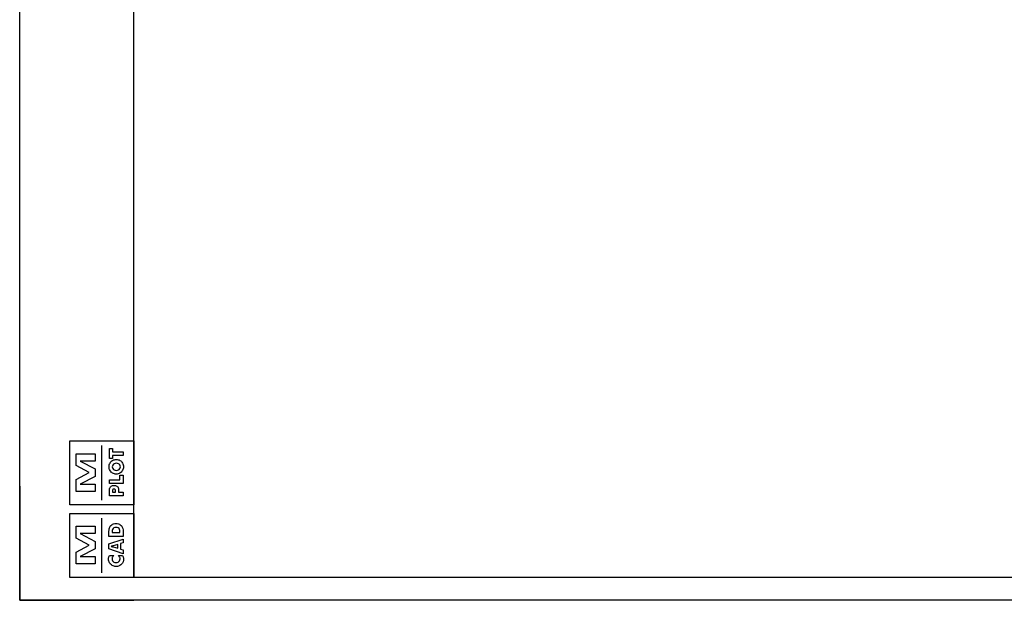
# Model space of a CAD drawing. Header units: millimetres. Extents: x 49320 to 60117, y -4209 to 20568.
# Tile 277 of 479: x 49320 to 51045, y 7566 to 8583. Entities that reach past the tile are written whole.
import ezdxf

# ---------------------------------------------------------------- set-up
doc = ezdxf.new("R2010")
doc.units = ezdxf.units.MM
doc.layers.add('M_Ramki do druku', color=7, linetype='Continuous', lineweight=25)
doc.layers.add('M_Ramki rysunków', color=2, linetype='Continuous', lineweight=25)
doc.layers.add('M_Ramki znaczniki', color=6, linetype='Continuous')
doc.layers.add('RAMKA', color=3, linetype='Continuous')
doc.styles.add('MCAD_TS', font='GENISO.SHX', dxfattribs={"width": 0.8})

# ---------------------------------------------------------------- blocks, each defined once
blk = doc.blocks.new('mcadram')
at = {"color": 0, "linetype": 'ByBlock'}
for points in [[(-11.21, 0), (-11.21, 11.21), (0, 11.21), (0, 0)], [(-6.78, 2.37), (-10.13, 2.37), (-10.13, 4.43), (-7.84, 5.67), (-10.13, 6.89), (-10.13, 8.96), (-6.78, 8.96), (-6.78, 7.68), (-9.42, 7.68), (-6.78, 6.32), (-6.78, 5), (-9.42, 3.65), (-6.78, 3.65)], [(-1.88, 7.19), (-4.38, 7.19), (-4.38, 7.71), (-4.37, 8.06), (-4.35, 8.34), (-4.32, 8.53), (-4.28, 8.69), (-4.22, 8.83), (-4.14, 8.96), (-4.02, 9.1), (-3.88, 9.22), (-3.72, 9.32), (-3.54, 9.39), (-3.34, 9.43), (-3.13, 9.44), (-2.91, 9.43), (-2.72, 9.39), (-2.54, 9.32), (-2.38, 9.22), (-2.23, 9.1), (-2.11, 8.96), (-2.04, 8.83), (-1.98, 8.7), (-1.93, 8.55), (-1.9, 8.36), (-1.89, 8.12), (-1.88, 7.83), (-1.88, 7.71)], [(-2.44, 7.87), (-2.44, 7.98), (-2.46, 8.22), (-2.51, 8.42), (-2.6, 8.57), (-2.74, 8.67), (-2.91, 8.73), (-3.13, 8.75), (-3.34, 8.73), (-3.52, 8.67), (-3.65, 8.56), (-3.74, 8.42), (-3.8, 8.22), (-3.82, 7.98), (-3.82, 7.86)], [(-1.88, 4.16), (-4.38, 5.02), (-4.38, 5.87), (-1.88, 6.73), (-1.88, 6.06), (-2.33, 5.93), (-2.33, 4.96), (-1.88, 4.83)], [(-2.81, 5.11), (-2.81, 5.79), (-3.64, 5.53), (-3.67, 5.52), (-3.71, 5.51), (-3.76, 5.5), (-3.82, 5.49), (-3.89, 5.47), (-3.97, 5.45), (-3.91, 5.43), (-3.85, 5.42), (-3.8, 5.4), (-3.74, 5.39), (-3.69, 5.38), (-3.64, 5.36)], [(-4.28, 3.85), (-3.53, 3.85), (-3.63, 3.75), (-3.7, 3.66), (-3.76, 3.57), (-3.8, 3.47), (-3.83, 3.37), (-3.83, 3.27), (-3.81, 3.09), (-3.75, 2.93), (-3.63, 2.8), (-3.49, 2.7), (-3.31, 2.64), (-3.11, 2.62), (-2.92, 2.64), (-2.76, 2.7), (-2.61, 2.8), (-2.5, 2.94), (-2.44, 3.09), (-2.42, 3.27), (-2.42, 3.38), (-2.45, 3.47), (-2.49, 3.57), (-2.55, 3.66), (-2.62, 3.76), (-2.72, 3.85), (-1.97, 3.85), (-1.92, 3.74), (-1.89, 3.63), (-1.85, 3.53), (-1.83, 3.42), (-1.82, 3.31), (-1.82, 3.2), (-1.82, 3.07), (-1.84, 2.94), (-1.86, 2.82), (-1.9, 2.71), (-1.95, 2.61), (-2.01, 2.51), (-2.15, 2.33), (-2.3, 2.19), (-2.48, 2.08), (-2.68, 2), (-2.89, 1.95), (-3.12, 1.93), (-3.31, 1.94), (-3.48, 1.97), (-3.65, 2.03), (-3.8, 2.1), (-3.94, 2.19), (-4.07, 2.31), (-4.18, 2.43), (-4.27, 2.56), (-4.34, 2.71), (-4.39, 2.86), (-4.42, 3.03), (-4.43, 3.2), (-4.43, 3.31), (-4.42, 3.42), (-4.4, 3.53), (-4.37, 3.63), (-4.33, 3.74)]]:
    blk.add_lwpolyline(points, close=True, dxfattribs=at)
blk.add_lwpolyline([(-5.6, 0.82), (-5.6, 10.39)], dxfattribs=at)
blk = doc.blocks.new('mplotram')
at = {"color": 0, "linetype": 'ByBlock', "lineweight": -2}
for points in [[(-11.21, 0), (-11.21, 11.21), (0, 11.21), (0, 0)], [(-6.78, 2.37), (-10.13, 2.37), (-10.13, 4.43), (-7.84, 5.67), (-10.13, 6.89), (-10.13, 8.96), (-6.78, 8.96), (-6.78, 7.68), (-9.42, 7.68), (-6.78, 6.32), (-6.78, 5), (-9.42, 3.65), (-6.78, 3.65)], [(-1.88, 8.66), (-3.72, 8.66), (-3.72, 8.12), (-4.29, 8.12), (-4.29, 9.86), (-3.72, 9.86), (-3.72, 9.32), (-1.88, 9.32)], [(-3.08, 7.96), (-2.91, 7.95), (-2.75, 7.92), (-2.59, 7.87), (-2.45, 7.79), (-2.31, 7.7), (-2.19, 7.59), (-2.08, 7.46), (-1.99, 7.32), (-1.91, 7.17), (-1.86, 7.01), (-1.83, 6.84), (-1.82, 6.67), (-1.83, 6.5), (-1.86, 6.34), (-1.91, 6.18), (-1.99, 6.02), (-2.08, 5.89), (-2.19, 5.76), (-2.31, 5.65), (-2.45, 5.55), (-2.6, 5.48), (-2.75, 5.42), (-2.91, 5.39), (-3.08, 5.38), (-3.25, 5.39), (-3.41, 5.42), (-3.57, 5.48), (-3.72, 5.55), (-3.85, 5.65), (-3.98, 5.76), (-4.09, 5.89), (-4.18, 6.02), (-4.25, 6.18), (-4.31, 6.34), (-4.34, 6.5), (-4.35, 6.67), (-4.34, 6.84), (-4.31, 7.01), (-4.25, 7.17), (-4.18, 7.32), (-4.09, 7.46), (-3.98, 7.59), (-3.85, 7.7), (-3.72, 7.79), (-3.57, 7.87), (-3.41, 7.92), (-3.25, 7.95)], [(-2.37, 6.67), (-2.4, 6.84), (-2.46, 7), (-2.57, 7.12), (-2.72, 7.22), (-2.89, 7.28), (-3.08, 7.3), (-3.27, 7.28), (-3.44, 7.22), (-3.59, 7.12), (-3.7, 6.99), (-3.77, 6.84), (-3.79, 6.67), (-3.77, 6.5), (-3.7, 6.35), (-3.59, 6.22), (-3.44, 6.12), (-3.27, 6.06), (-3.08, 6.04), (-2.89, 6.06), (-2.72, 6.12), (-2.57, 6.22), (-2.46, 6.35), (-2.39, 6.5)], [(-1.88, 3.74), (-4.29, 3.74), (-4.29, 4.4), (-2.44, 4.4), (-2.44, 5.22), (-1.88, 5.22)], [(-1.88, 2.22), (-1.88, 1.6), (-4.29, 1.6), (-4.29, 2.29), (-4.29, 2.53), (-4.28, 2.72), (-4.26, 2.86), (-4.22, 2.96), (-4.18, 3.05), (-4.12, 3.14), (-4.04, 3.22), (-3.95, 3.29), (-3.84, 3.34), (-3.73, 3.38), (-3.61, 3.4), (-3.47, 3.41), (-3.34, 3.4), (-3.21, 3.38), (-3.09, 3.34), (-2.99, 3.29), (-2.9, 3.22), (-2.82, 3.14), (-2.78, 3.06), (-2.74, 2.98), (-2.71, 2.89), (-2.69, 2.78), (-2.68, 2.64), (-2.68, 2.45), (-2.68, 2.34), (-2.68, 2.22)], [(-3.21, 2.22), (-3.21, 2.34), (-3.21, 2.49), (-3.24, 2.6), (-3.27, 2.68), (-3.33, 2.73), (-3.4, 2.76), (-3.49, 2.77), (-3.59, 2.76), (-3.66, 2.73), (-3.71, 2.68), (-3.75, 2.6), (-3.77, 2.49), (-3.77, 2.35), (-3.77, 2.22)]]:
    blk.add_lwpolyline(points, close=True, dxfattribs=at)
blk.add_lwpolyline([(-5.6, 0.82), (-5.6, 10.39)], dxfattribs=at)
blk = doc.blocks.new('mcad_logo_ram')
at = {"layer": 'M_Ramki rysunków', "color": 0, "linetype": 'ByBlock', "lineweight": -2, "rotation": 270}
for name, p in [('mcadram', (0, 0)), ('mplotram', (12.71, 0))]:
    blk.add_blockref(name, p, dxfattribs=at)
blk = doc.blocks.new('Znacznik_narozny_v2')
at = {"layer": 'M_Ramki znaczniki'}
blk.add_lwpolyline([(0, -20), (0, 0), (20, 0)], dxfattribs=at)
blk = doc.blocks.new('*U554')
at = {"layer": 'M_Ramki rysunków', "color": 0, "linetype": 'ByBlock', "lineweight": -2}
blk.add_lwpolyline([(20, 4), (20, 293), (506, 293), (506, 4)], close=True, dxfattribs=at)
at = {"layer": 'M_Ramki rysunków', "color": 0, "linetype": 'ByBlock', "lineweight": -2, "rotation": 90}
blk.add_blockref('mcad_logo_ram', (20, 4), dxfattribs=at)
at = {"layer": 'M_Ramki znaczniki', "xscale": -1, "rotation": 180}
blk.add_blockref('Znacznik_narozny_v2', (0, 0), dxfattribs=at)
at = {"layer": 'M_Ramki do druku', "style": 'MCAD_TS', "width": 0.8}
for tag, p in [('KOMENTARZ', (11.54, 30.57)), ('RYSUNEK', (15.28, 30.57)), ('DATA', (19.02, 30.57))]:
    blk.add_attdef(tag, p, '', height=2, rotation=90, dxfattribs=at)

msp = doc.modelspace()

# ---------------------------------------------------------------- linework, layer by layer
at = {"layer": 'RAMKA', "color": 0, "ltscale": 0.8}
msp.add_lwpolyline([(49320.41, 10536.29), (54420.41, 10536.29), (54420.41, 7566.29), (49320.41, 7566.29)], close=True, dxfattribs=at)

# ---------------------------------------------------------------- block references
at = {"color": 0, "xscale": 10, "yscale": 10, "zscale": 10}
msp.add_blockref('*U554', (49320.41, 7566.29), dxfattribs=at)

doc.saveas('drawing.dxf')
